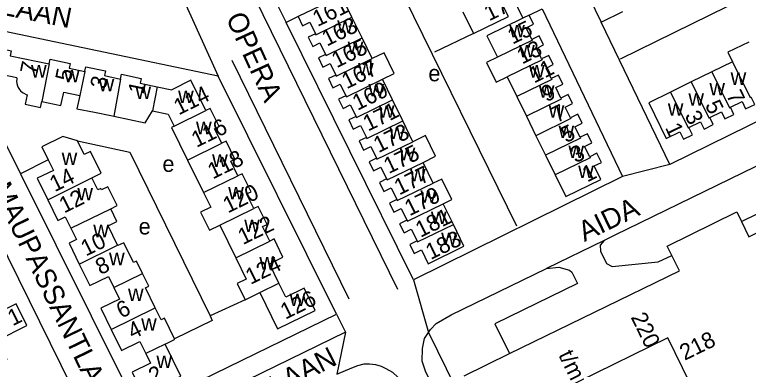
# Model space of a CAD drawing. Extents: x 159441 to 162086, y 388175 to 389787.
# Drawn here: x 160850.8 to 161032.2, y 388911.8 to 388999.6 of the extents above; entities that cross this region are included whole.
import ezdxf

# ---------------------------------------------------------------- set-up
doc = ezdxf.new("R2010")
doc.units = 0
for name, color, linetype in [('BLT_Basislijn', 7, 'Continuous'), ('BLT_Bebouwing', 7, 'Continuous'), ('BLT_Centroide', 7, 'Continuous'), ('BLT_Huisnummer', 7, 'Continuous'), ('BLT_Huisnummer_ tussenligend', 7, 'Continuous'), ('BLT_Huisnummer_reeks', 7, 'Continuous'), ('BLT_Onderverdeling_panden', 7, 'Continuous'), ('BLT_Straatnaam', 7, 'Continuous'), ('BLT_Vlakafsluiter', 7, 'Continuous')]:
    doc.layers.add(name, color=color, linetype=linetype)

msp = doc.modelspace()

# ---------------------------------------------------------------- linework, layer by layer
at = {"layer": 'BLT_Basislijn'}
for p, q in [((160881.63, 389062.16), (160945.45, 388931.68)), ((160974.97, 388947.27), (160944.13, 389010.19)), ((160870.66, 388895.88), (160818.7, 389001.18)), ((160915.73, 389002.19), (160917.93, 388997.69)), ((161000.58, 388988.73), (161027.18, 389001.76)), ((160920.88, 388999.14), (160917.93, 388997.69)), ((160949.45, 388933.93), (160917.93, 388997.69)), ((160964.24, 388994.95), (160954.64, 388990.31)), ((160933.54, 388929.2), (160904.6, 388988.29)), ((160859.07, 388963.7), (160852.23, 388960.2)), ((160852.23, 388960.2), (160881.38, 388901.58)), ((160907.76, 388929.02), (160899.17, 388925.03)), ((160881.38, 388901.58), (160930.37, 388925.48)), ((160932.56, 388920.99), (160883.57, 388897.09)), ((160953.13, 388920.93), (160959.92, 388907.02))]:
    msp.add_line(p, q, dxfattribs=at)
for points in [[(160965.71, 389021.01), (160976.45, 388998.77)], [(160977.99, 388999.52), (160981.26, 389001.09), (161001.08, 388959.52)], [(161012.78, 388962.54), (160995.84, 388997.76)], [(160841.15, 388996.95), (160839.26, 388996.48), (160837.84, 388994.82), (160836.89, 388992.93), (160837.37, 388990.09), (160852.23, 388960.2)], [(160901.13, 388984.43), (160841.15, 388996.95)], [(161081.07, 388996.12), (161012.78, 388962.54)], [(160930.37, 388925.48), (160901.13, 388984.43)], [(160866.33, 388968.38), (160879.24, 388965.59), (160899.17, 388925.03)], [(161049.11, 388966.12), (161048.77, 388966.66), (161048.39, 388967.07), (161047.92, 388967.41), (161047.4, 388967.63), (161046.82, 388967.76), (161046.24, 388967.77), (161045.56, 388967.63), (161045.13, 388967.44), (161043.36, 388966.61), (160999.22, 388945.05), (160996.53, 388943.7)], [(161030.49, 388948.43), (161041.98, 388954.05), (161049.11, 388966.12)], [(161001.08, 388959.52), (160949.45, 388933.93)], [(160996.53, 388943.7), (160982.29, 388936.78)], [(160996.53, 388943.7), (160995.54, 388942.55), (160995.66, 388941.04), (160997.12, 388938), (160998.57, 388937.24), (161009.95, 388938.39), (161013.32, 388939.98)], [(160953.13, 388920.93), (160953.62, 388921.69), (160955.01, 388923.12), (160958.73, 388925.27), (160982.29, 388936.78)], [(160982.29, 388936.78), (160985.37, 388937.1), (160988.03, 388936.32), (160988.6, 388935.83), (160989.93, 388933.09), (160969.53, 388923.11), (160973.15, 388915.69)], [(160899.17, 388925.03), (160899.59, 388923.93), (160890.28, 388919.38)], [(160955.53, 388904.86), (160954.11, 388907.77), (160952.37, 388911.32), (160951.59, 388913.79), (160951.65, 388916.97), (160952.17, 388919.46), (160953.13, 388920.93)], [(160930.47, 388910.58), (160934.16, 388912.17), (160935.66, 388912.75), (160937.21, 388913.14), (160938.57, 388913.18), (160939.98, 388912.97), (160941.39, 388912.57), (160942.58, 388912.04), (160944.21, 388911.08), (160945.62, 388909.81), (160947.02, 388907.72), (160947.69, 388906.36), (160949.8, 388902.04)]]:
    msp.add_lwpolyline(points, dxfattribs=at)
at = {"layer": 'BLT_Bebouwing'}
for p, q in [((160991.62, 389006.42), (160995.84, 388997.76)), ((160936.7, 388993.89), (160934.2, 388999)), ((160995.84, 388997.76), (161001.19, 389000.38)), ((160939.2, 388988.76), (160936.7, 388993.89)), ((161028.32, 388987.99), (161023.19, 388985.48)), ((160868.13, 388985.57), (160868.15, 388985.56)), ((160868.15, 388985.56), (160868.16, 388985.6)), ((161023.19, 388985.48), (161018.09, 388982.98)), ((160944.21, 388978.52), (160941.71, 388983.64)), ((160972.58, 388984.2), (160974.95, 388979.35)), ((161018.09, 388982.98), (161012.96, 388980.46)), ((160886.02, 388981.8), (160889.62, 388981.05)), ((160974.95, 388979.35), (160977.32, 388974.51)), ((160946.75, 388973.32), (160944.21, 388978.52)), ((160977.32, 388974.51), (160979.7, 388969.65)), ((160949.26, 388968.18), (160946.75, 388973.32)), ((160979.7, 388969.65), (160982.07, 388964.81)), ((160982.07, 388964.81), (160984.44, 388959.96)), ((160893.53, 388963.64), (160897.5, 388955.58)), ((160954.27, 388957.93), (160951.77, 388963.05)), ((160959.29, 388947.66), (160956.77, 388952.81)), ((160863.31, 388949.54), (160864.69, 388946.72)), ((160901.48, 388947.5), (160905.46, 388939.44)), ((160961.9, 388942.32), (160959.29, 388947.66)), ((160876.29, 388942.45), (160876.25, 388942.53)), ((160953.02, 388937.96), (160961.9, 388942.32)), ((160907.76, 388929.02), (160911.38, 388930.79))]:
    msp.add_line(p, q, dxfattribs=at)
for points in [[(160961.61, 389000.31), (160964.24, 388994.95), (160972.87, 388999.17), (160971.21, 389002.55), (160973.02, 389003.44), (160971.92, 389005.67), (160970.13, 389004.79)], [(160931.57, 389004.36), (160920.88, 388999.14)], [(160934.2, 388999), (160931.57, 389004.36)], [(160920.88, 388999.14), (160921.99, 388996.89), (160923.78, 388997.77), (160925.18, 388994.9)], [(160977.99, 388999.52), (160976.45, 388998.77)], [(160978.71, 388993.51), (160977.3, 388996.38), (160979.09, 388997.26), (160977.99, 388999.52)], [(160976.45, 388998.77), (160967.56, 388994.42), (160970.18, 388989.12)], [(160925.18, 388994.9), (160923.39, 388994.02), (160924.49, 388991.78), (160926.28, 388992.66), (160927.69, 388989.78)], [(160981.09, 388988.66), (160979.81, 388991.28), (160981.6, 388992.16), (160980.5, 388994.39), (160978.71, 388993.51)], [(161032.31, 388992.86), (161027.17, 388990.34), (161028.32, 388987.99)], [(160851.35, 388983.99), (160847.79, 388984.75), (160844.51, 388983.17), (160842.78, 388986.66), (160842.56, 388987.5), (160842.59, 388988.48), (160842.87, 388989.41), (160843.34, 388990.16), (160843.97, 388990.75), (160844.77, 388991.2), (160845.6, 388991.42), (160846.18, 388991.44), (160846.68, 388991.39), (160849.96, 388990.69), (160849.7, 388989.47), (160859.35, 388987.43)], [(160941.71, 388983.64), (160944.66, 388985.1), (160942.17, 388990.21), (160939.2, 388988.76)], [(160859.35, 388987.43), (160859.59, 388988.6), (160864.47, 388987.57), (160864.23, 388986.39), (160868.13, 388985.57)], [(160927.69, 388989.78), (160925.89, 388988.91), (160926.99, 388986.66), (160928.79, 388987.54), (160930.19, 388984.67)], [(160970.18, 388989.12), (160967.48, 388987.8), (160969.89, 388982.88), (160972.58, 388984.2)], [(160983.47, 388983.81), (160982.19, 388986.41), (160983.99, 388987.29), (160982.89, 388989.54), (160981.09, 388988.66)], [(160868.16, 388985.6), (160868.4, 388986.74), (160873.28, 388985.71), (160873.03, 388984.53), (160876.96, 388983.7)], [(160876.96, 388983.7), (160877.21, 388984.87), (160882.1, 388983.84), (160881.85, 388982.67), (160886.02, 388981.8)], [(160930.19, 388984.67), (160928.4, 388983.79), (160929.49, 388981.54), (160931.29, 388982.42), (160932.7, 388979.55)], [(160985.85, 388978.96), (160984.57, 388981.57), (160986.36, 388982.45), (160985.26, 388984.69), (160983.47, 388983.81)], [(160851.35, 388983.99), (160851.29, 388983.57), (160851.26, 388983.13), (160851.32, 388982.61), (160851.46, 388982.04), (160851.67, 388981.58), (160851.96, 388981.12), (160852.24, 388980.76), (160852.71, 388980.37), (160853.03, 388980.17), (160853.63, 388979.88), (160853.9, 388979.79), (160853.41, 388977.48), (160857.2, 388976.68), (160857.51, 388978.16)], [(160898.07, 388975.89), (160894.38, 388983.4), (160889.62, 388981.05)], [(160857.51, 388978.16), (160862.22, 388977.12), (160862.93, 388980.46), (160866.87, 388979.62)], [(160866.87, 388979.62), (160866.17, 388976.29), (160870.52, 388975.5), (160874.54, 388974.64), (160875.29, 388974.48)], [(160932.7, 388979.55), (160930.9, 388978.67), (160932, 388976.43), (160933.79, 388977.31), (160935.2, 388974.43)], [(160988.23, 388974.11), (160986.95, 388976.72), (160988.74, 388977.61), (160987.64, 388979.84), (160985.85, 388978.96)], [(161012.96, 388980.46), (161007.6, 388977.83), (161011.92, 388968.93), (161015.29, 388970.59), (161016.17, 388968.79), (161018.41, 388969.89), (161017.53, 388971.68)], [(161027.77, 388976.7), (161030.66, 388978.11), (161031.54, 388976.31), (161033.78, 388977.41), (161032.9, 388979.21)], [(160875.29, 388974.48), (160883.09, 388972.83), (160884.86, 388975.82)], [(160884.86, 388975.82), (160888.77, 388975.01), (160890.22, 388972.05)], [(160902.01, 388967.79), (160900.24, 388971.4), (160901.32, 388971.92), (160899.14, 388976.42), (160898.07, 388975.89)], [(161022.66, 388974.2), (161025.54, 388975.6), (161026.42, 388973.8), (161028.66, 388974.9), (161027.77, 388976.7)], [(160935.2, 388974.43), (160933.4, 388973.55), (160934.5, 388971.31), (160936.3, 388972.19), (160937.75, 388969.23)], [(160990.61, 388969.26), (160989.33, 388971.87), (160991.12, 388972.75), (160990.02, 388974.99), (160988.23, 388974.11)], [(161017.53, 388971.68), (161020.42, 388973.1), (161021.31, 388971.3), (161023.54, 388972.4), (161022.66, 388974.2)], [(160890.22, 388972.05), (160889.55, 388971.72), (160893.53, 388963.64)], [(160992.99, 388964.42), (160991.71, 388967.02), (160993.5, 388967.9), (160992.4, 388970.14), (160990.61, 388969.26)], [(160866.33, 388968.38), (160862.73, 388969.44), (160857.51, 388966.89), (160859.07, 388963.7)], [(160869.88, 388959.23), (160872.17, 388960.38), (160869.56, 388965.74), (160867.99, 388964.97), (160866.33, 388968.38)], [(160905.96, 388959.71), (160904.2, 388963.32), (160905.27, 388963.85), (160903.08, 388968.32), (160902.01, 388967.79)], [(160937.75, 388969.23), (160935.95, 388968.35), (160937.05, 388966.1), (160938.85, 388966.98), (160940.26, 388964.1)], [(160951.77, 388963.05), (160954.89, 388964.56), (160952.38, 388969.7), (160949.26, 388968.18)], [(160995.72, 388958.81), (160994.08, 388962.18), (160995.88, 388963.06), (160994.78, 388965.3), (160992.99, 388964.42)], [(160859.07, 388963.7), (160860.35, 388961.08), (160856.36, 388959.13), (160858.98, 388953.77)], [(160940.26, 388964.1), (160938.46, 388963.22), (160939.56, 388960.98), (160941.36, 388961.86), (160942.76, 388958.98)], [(160874.56, 388951.55), (160876.12, 388952.35), (160873.86, 388956.99), (160872.28, 388956.22), (160872.08, 388956.61), (160871.34, 388956.25), (160869.88, 388959.23)], [(160909.92, 388951.63), (160908.15, 388955.25), (160909.23, 388955.77), (160907.04, 388960.24), (160905.96, 388959.71)], [(160984.44, 388959.96), (160987.07, 388954.59), (160995.72, 388958.81)], [(160942.76, 388958.98), (160940.97, 388958.11), (160942.06, 388955.86), (160943.86, 388956.74), (160945.27, 388953.86)], [(160956.77, 388952.81), (160958.92, 388953.86), (160956.45, 388958.92), (160954.3, 388957.87), (160954.27, 388957.93)], [(160897.5, 388955.58), (160899.32, 388951.96), (160896.78, 388950.7), (160898.97, 388946.28), (160901.48, 388947.5)], [(160858.98, 388953.77), (160861.49, 388948.65), (160863.31, 388949.54)], [(160945.27, 388953.86), (160943.48, 388952.98), (160944.57, 388950.74), (160946.37, 388951.61), (160947.77, 388948.74)], [(160913.88, 388943.55), (160912.11, 388947.16), (160913.19, 388947.69), (160911, 388952.16), (160909.92, 388951.63)], [(160876.25, 388942.53), (160873.89, 388947.36), (160876.08, 388948.43), (160874.56, 388951.55)], [(161013.32, 388939.98), (161012.16, 388942.34), (161029.37, 388950.77), (161030.49, 388948.43)], [(161030.49, 388948.43), (161032.31, 388944.65), (161043.07, 388949.92), (161043.75, 388950.23), (161065.96, 388904.8), (161069.16, 388898.26)], [(160947.77, 388948.74), (160945.98, 388947.86), (160947.08, 388945.62), (160948.87, 388946.5), (160950.28, 388943.62)], [(160864.69, 388946.72), (160866.06, 388943.92), (160864.23, 388943.03), (160866.75, 388937.88)], [(160882.4, 388935.5), (160880.89, 388938.6), (160880.15, 388938.24), (160877.74, 388943.16), (160876.29, 388942.45)], [(160916.15, 388933.13), (160913.78, 388937.96), (160917.14, 388939.61), (160914.95, 388944.08), (160913.88, 388943.55)], [(160950.28, 388943.62), (160948.48, 388942.75), (160949.58, 388940.5), (160951.4, 388941.36), (160953.02, 388937.96)], [(160905.46, 388939.44), (160908.06, 388934.17), (160905.78, 388933.06), (160907.76, 388929.02)], [(160973.15, 388915.69), (161015.17, 388936.21), (161013.32, 388939.98)], [(160866.75, 388937.88), (160869.35, 388932.56), (160873.97, 388934.82), (160875.33, 388932.04)], [(160885.53, 388927.01), (160883.12, 388931.96), (160883.93, 388932.36), (160882.4, 388935.5)], [(160875.33, 388932.04), (160876.72, 388929.2), (160872.1, 388926.94), (160874.67, 388921.7)], [(160911.38, 388930.79), (160915.76, 388921.83), (160925.07, 388926.38), (160922.38, 388931.9), (160917.85, 388929.68), (160916.15, 388933.13)], [(160848.92, 388914.18), (160846.54, 388919.06), (160853.82, 388922.62), (160851.17, 388928.06), (160846.54, 388925.8), (160845.17, 388928.61)], [(160890.28, 388919.38), (160887.8, 388924.45), (160886.98, 388924.05), (160885.53, 388927.01)], [(160874.67, 388921.7), (160877.22, 388916.47), (160881.77, 388918.69), (160883.21, 388915.74)], [(160887.97, 388918.06), (160890.35, 388919.22), (160890.28, 388919.38)], [(161049.92, 388869.55), (161036.47, 388862.97), (161029.88, 388876.5), (161028.88, 388876.02), (161024.9, 388884.14), (161028.71, 388886.03), (161012.27, 388919.6), (160967.97, 388897.83)], [(160879.85, 388911.09), (160882.54, 388905.58), (160891.85, 388910.13), (160887.97, 388918.06)], [(160883.21, 388915.74), (160884.4, 388913.31), (160879.85, 388911.09)], [(160961.91, 388910.21), (160973.15, 388915.69)]]:
    msp.add_lwpolyline(points, dxfattribs=at)
at = {"layer": 'BLT_Onderverdeling_panden'}
for p, q in [((160859.35, 388987.43), (160857.51, 388978.16)), ((160868.13, 388985.57), (160866.87, 388979.62)), ((160868.16, 388985.6), (160868.13, 388985.57)), ((160876.96, 388983.7), (160875.29, 388974.48)), ((160886.02, 388981.8), (160884.86, 388975.82)), ((160890.22, 388972.05), (160898.07, 388975.89)), ((160893.53, 388963.64), (160902.01, 388967.79)), ((160858.98, 388953.77), (160869.88, 388959.23)), ((160897.5, 388955.58), (160905.96, 388959.71)), ((160864.69, 388946.72), (160874.56, 388951.55)), ((160901.48, 388947.5), (160909.92, 388951.63)), ((160905.46, 388939.44), (160913.88, 388943.55)), ((160866.75, 388937.88), (160876.25, 388942.53)), ((160875.33, 388932.04), (160882.4, 388935.5)), ((160911.38, 388930.79), (160916.15, 388933.13)), ((160874.67, 388921.7), (160885.53, 388927.01)), ((160887.97, 388918.06), (160883.21, 388915.74))]:
    msp.add_line(p, q, dxfattribs=at)
for points in [[(160925.18, 388994.9), (160925.29, 388994.67), (160934.2, 388999)], [(160927.69, 388989.78), (160927.8, 388989.56), (160936.7, 388993.89)], [(160978.71, 388993.51), (160978.81, 388993.3), (160970.18, 388989.12)], [(160930.19, 388984.67), (160930.3, 388984.44), (160939.2, 388988.76)], [(160981.09, 388988.66), (160981.2, 388988.43), (160972.58, 388984.2)], [(161028.32, 388987.99), (161032.68, 388979.1), (161032.9, 388979.21)], [(161023.19, 388985.48), (161027.55, 388976.59), (161027.77, 388976.7)], [(160932.7, 388979.55), (160932.81, 388979.32), (160941.71, 388983.64)], [(160983.47, 388983.81), (160983.58, 388983.59), (160974.95, 388979.35)], [(161018.09, 388982.98), (161022.44, 388974.09), (161022.66, 388974.2)], [(161012.96, 388980.46), (161017.32, 388971.58), (161017.53, 388971.68)], [(160935.2, 388974.43), (160935.31, 388974.2), (160944.21, 388978.52)], [(160985.85, 388978.96), (160985.96, 388978.74), (160977.32, 388974.51)], [(160988.23, 388974.11), (160988.34, 388973.89), (160979.7, 388969.65)], [(160937.75, 388969.23), (160937.86, 388969), (160946.75, 388973.32)], [(160940.26, 388964.1), (160940.37, 388963.87), (160949.26, 388968.18)], [(160990.61, 388969.26), (160990.72, 388969.04), (160982.07, 388964.81)], [(160942.76, 388958.98), (160942.88, 388958.75), (160951.77, 388963.05)], [(160992.99, 388964.42), (160993.09, 388964.19), (160984.44, 388959.96)], [(160945.27, 388953.86), (160945.38, 388953.63), (160954.27, 388957.93)], [(160947.77, 388948.74), (160947.89, 388948.51), (160956.77, 388952.81)], [(160950.28, 388943.62), (160950.4, 388943.39), (160959.29, 388947.66)]]:
    msp.add_lwpolyline(points, dxfattribs=at)
at = {"layer": 'BLT_Vlakafsluiter'}
for p, q in [((160892.41, 389003.81), (160901.13, 388984.43)), ((161012.78, 388962.54), (161001.08, 388959.52)), ((160949.45, 388933.93), (160953.13, 388920.93)), ((160930.37, 388925.48), (160932.56, 388920.99)), ((160932.56, 388920.99), (160930.47, 388910.58))]:
    msp.add_line(p, q, dxfattribs=at)

# ---------------------------------------------------------------- texts
at = {"layer": 'BLT_Centroide'}
for s, p in [('w', (160930.56, 388995.12)), ('w', (160973.09, 388994.03)), ('w', (160933.13, 388989.88)), ('w', (160975.53, 388989.03)), ('w', (160854.84, 388984.06)), ('w', (160935.7, 388984.62)), ('e', (160953.09, 388983.13)), ('w', (160977.97, 388984.06)), ('w', (160863, 388982.88)), ('w', (161027.83, 388982.25)), ('w', (160871.56, 388980.67)), ('w', (161022.58, 388979.67)), ('w', (160880.66, 388978.75)), ('w', (160938.27, 388979.38)), ('w', (160980.41, 388979.06)), ('w', (160891.2, 388977.72)), ('w', (161017.39, 388977.12)), ('w', (160940.84, 388974.12)), ('w', (161012.3, 388974.62)), ('w', (160982.84, 388974.09)), ('w', (160895.64, 388970.03)), ('w', (160943.41, 388968.84)), ('w', (160985.28, 388969.09)), ('w', (160945.98, 388963.59)), ('w', (160987.72, 388964.12)), ('w', (160862.41, 388962.39)), ('w', (160899.62, 388961.94)), ('e', (160887.33, 388960.7)), ('w', (160948.55, 388958.34)), ('w', (160990.14, 388959.16)), ('w', (160866.29, 388953.66)), ('w', (160903.59, 388953.88)), ('w', (160951.12, 388953.09)), ('w', (160953.73, 388947.78)), ('e', (160881.45, 388945.2)), ('w', (160907.55, 388945.81)), ('w', (160870.23, 388944.52)), ('w', (160956.26, 388942.59)), ('w', (160874.13, 388937.59)), ('w', (160911.3, 388936.52)), ('w', (160878.81, 388928.73)), ('w', (160918.77, 388927.47)), ('w', (160882.06, 388921.38)), ('w', (160885.84, 388912.11))]:
    msp.add_text(s, height=4, dxfattribs=at).set_placement(p)
at = {"layer": 'BLT_Huisnummer'}
for s, rotation, p in [('161', 26.0655, (160925.68, 388996.56)), ('17', 26.0633, (160968.11, 388997.96)), ('15', 26.0633, (160973.9, 388992.19)), ('165', 26.0655, (160930.41, 388986.35)), ('7', 77.9938, (160855.97, 388984.65)), ('3', 77.9938, (160873.28, 388981.07)), ('169', 26.0655, (160935.54, 388975.8)), ('114', 26.0673, (160891.36, 388974.68)), ('9', 26.0633, (160982.27, 388977.91)), ('5', 296.0661, (161021.41, 388977.28)), ('173', 26.0655, (160940.75, 388965.33)), ('5', 26.0633, (160987.12, 388967.79)), ('1', 296.0661, (161011.54, 388971.68)), ('118', 26.0673, (160899.76, 388958.8)), ('14', 26.0536, (160860.65, 388955.65)), ('177', 26.0655, (160945.87, 388954.85)), ('1', 26.0633, (160992.38, 388958.08)), ('122', 26.0673, (160907.22, 388942.56)), ('10', 26.0536, (160868.39, 388939.72)), ('183', 26.0655, (160953.65, 388938.85)), ('126', 26.0673, (160917.73, 388924.08)), ('6', 26.0536, (160877.15, 388924.34)), ('1', 26.0599, (160850.29, 388922.46)), ('2', 26.0536, (160885.13, 388908.08))]:
    msp.add_text(s, height=4, rotation=rotation, dxfattribs=at).set_placement(p)
at = {"layer": 'BLT_Huisnummer_ tussenligend'}
for s, rotation, p in [('163', 26.0655, (160927.99, 388991.7)), ('13', 26.0633, (160976.25, 388987.28)), ('167', 26.0655, (160932.89, 388981.14)), ('11', 26.0633, (160979.22, 388982.56)), ('5', 77.9938, (160864.66, 388982.94)), ('1', 77.9938, (160882.66, 388979.75)), ('7', 296.0661, (161026.67, 388979.73)), ('171', 26.0655, (160938.16, 388970.66)), ('7', 26.0633, (160984.83, 388972.78)), ('3', 296.0661, (161016.38, 388974.68)), ('116', 26.0673, (160895.73, 388966.63)), ('175', 26.0655, (160943.28, 388960.13)), ('3', 26.0633, (160989.48, 388962.8)), ('120', 26.0673, (160903.52, 388950.39)), ('12', 26.0536, (160863.02, 388950.38)), ('179', 26.0655, (160948.44, 388949.68)), ('181', 26.0655, (160951.13, 388944.36)), ('8', 26.0536, (160872, 388935.11)), ('124', 26.0673, (160909.11, 388932.7)), ('4', 26.0536, (160879.96, 388919.18))]:
    msp.add_text(s, height=4, rotation=rotation, dxfattribs=at).set_placement(p)
at = {"layer": 'BLT_Huisnummer_reeks'}
for s, rotation, p in [('220', 296.0616, (161003.07, 388924.73)), ('218', 26.0616, (161016.47, 388913.9)), ('t/m', 296.0616, (160985.16, 388915.39))]:
    msp.add_text(s, height=4, rotation=rotation, dxfattribs=at).set_placement(p)
at = {"layer": 'BLT_Straatnaam'}
for s, rotation, p in [('GUSTAVE FLAUBERTLAAN', 348.7398, (160779.79, 389013.11)), ('OPERA', 294.5309, (160902.93, 388998.88)), ('GUY DE MAUPASSANTLAAN', 295.901, (160832.98, 388981.39)), ('AIDA', 25.8394, (160991.68, 388943.33)), ('SARTRELAAN', 27.1808, (160891.21, 388892.77))]:
    msp.add_text(s, height=5, rotation=rotation, dxfattribs=at).set_placement(p)

doc.saveas('drawing.dxf')
